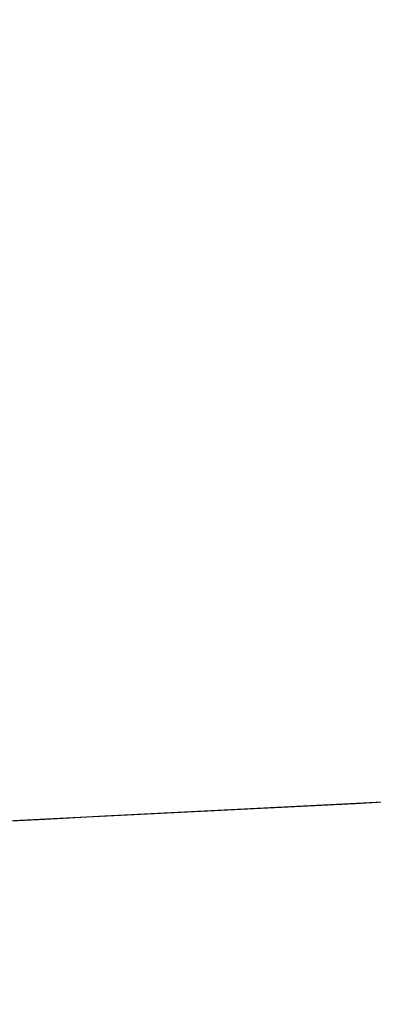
# Model space of a CAD drawing. Header units: millimetres. Extents: x -505 to 505, y 0 to 800.
# Tile 578 of 656: x -151.6837 to -151.6008, y 349.4813 to 349.7125. Entities that reach past the tile are written whole.
import ezdxf

# ---------------------------------------------------------------- set-up
doc = ezdxf.new("R2010")
doc.units = ezdxf.units.MM
doc.header["$MEASUREMENT"] = 0
for name, color, linetype in [('IGES level 1', 255, 'Continuous'), ('IGES level 10', 255, 'Continuous'), ('IGES level 14', 255, 'Continuous')]:
    doc.layers.add(name, color=color, linetype=linetype)

msp = doc.modelspace()

# ---------------------------------------------------------------- linework, layer by layer
at = {"layer": 'IGES level 1'}
for points in [[(139.01718, 338.93032, -135.5739), (-23.12511, 347.14553, 22.51988), (-185.26739, 355.36074, 180.61365)], [(-185.26739, 355.36074, 180.61365), (-23.12511, 347.14553, 22.51988), (139.01718, 338.93032, -135.5739)]]:
    msp.add_open_spline(points, degree=2, dxfattribs=at)
at = {"layer": 'IGES level 10', "extrusion": (0.715518, 0.036242, 0.697653)}
msp.add_arc((359.76367, 2.27731, -185.96472), 6, 87.976173, 267.976173, dxfattribs=at)
at = {"layer": 'IGES level 10'}
for points in [[(-137.3566, 388.94708, -136.54949), (-147.88257, 366.28838, -145.6629), (-158.40853, 343.62967, -154.77632)], [(-158.40853, 343.62967, -154.77632), (-147.88257, 366.28838, -145.6629), (-137.3566, 388.94708, -136.54949)], [(-140.07072, 388.81321, -139.12788), (-150.40234, 366.57285, -148.07303), (-160.73397, 344.33248, -157.01819)], [(-157.00721, 349.25488, -139.55407), (-148.95513, 349.66273, -131.70305), (-140.90306, 350.07058, -123.85202)]]:
    msp.add_open_spline(points, degree=2, dxfattribs=at)
at = {"layer": 'IGES level 14'}
msp.add_open_spline([(-169.52379, 348.6209, -151.75815), (-155.21343, 349.34574, -137.80508), (-140.90306, 350.07058, -123.85202)], degree=2, dxfattribs=at)

doc.saveas('drawing.dxf')
